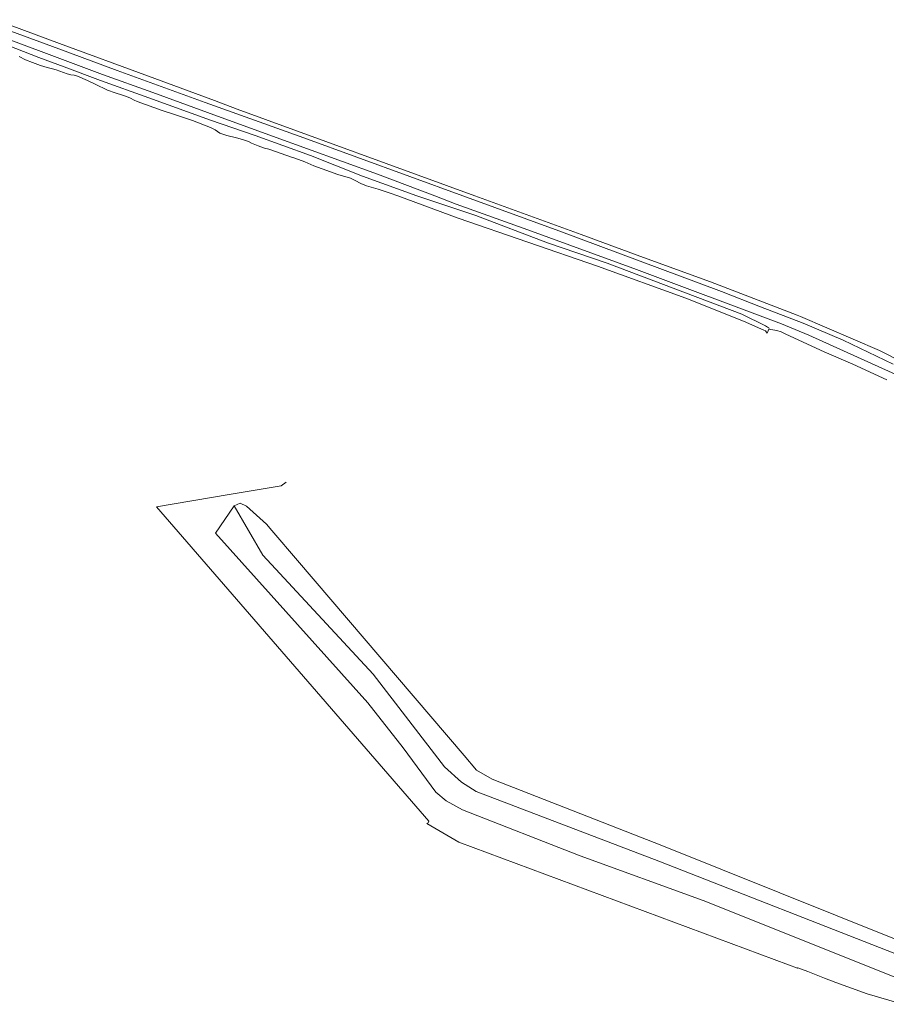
# Model space of a CAD drawing. Header units: metres. Extents: x 152610 to 160096, y 456114 to 462495.
# Tile 901 of 938: x 158713 to 158995, y 461237 to 461557. Entities that reach past the tile are written whole.
import ezdxf

# ---------------------------------------------------------------- set-up
doc = ezdxf.new("R2010")
doc.units = ezdxf.units.M
doc.header["$LTSCALE"] = 0.5
for name, color, linetype, lineweight in [('B-PV-GR-BEPLANTING_CULTUUR_BOSPLANTSOEN-GV', 251, 'CONTINUOUS', 18), ('B-PV-GW-TALUD_KRUIN-G', 251, 'CONTINUOUS', 18), ('B-PV-OG-TERREIN_BEGROEID-GV', 251, 'CONTINUOUS', 18), ('B-PV-OG-TERREIN_OEVER-GV', 251, 'CONTINUOUS', 18)]:
    doc.layers.add(name, color=color, linetype=linetype, lineweight=lineweight)

msp = doc.modelspace()

# ---------------------------------------------------------------- linework, layer by layer
at = {"layer": 'B-PV-GR-BEPLANTING_CULTUUR_BOSPLANTSOEN-GV', "flags": 128}
for points in [[(158799.851, 461406.899), (158798.204, 461405.754), (158781.292, 461402.875), (158757.665, 461398.853), (158846.225, 461296.702), (158845.975, 461296.107), (158845.504, 461295.885), (158855.879, 461289.861), (158963.055, 461249.999), (158965.97, 461248.92), (158965.994, 461248.986), (158969.34, 461247.832), (158970.425, 461247.398), (158974.751, 461245.67), (158978.4, 461244.212), (158988.596, 461240.491), (159000, 461237.138)], [(159000, 461245.034), (158935.305, 461270.877), (158895.341, 461285.451), (158857.13, 461300.329), (158851.808, 461303.343), (158848.481, 461306.119), (158837.887, 461320.488), (158826.386, 461335.159), (158776.904, 461390.27), (158782.9, 461399.167), (158784.893, 461400.076), (158786.949, 461399.051), (158793.423, 461393.258), (158795.181, 461391.199)], [(159000, 461252.734), (158920.846, 461283.67), (158861.594, 461306.378), (158856.756, 461309.333), (158851.31, 461314.341), (158828.127, 461344.467), (158792.298, 461383.121), (158782.9, 461399.167), (158776.904, 461390.27), (158826.386, 461335.159), (158837.887, 461320.488), (158848.481, 461306.119), (158851.808, 461303.343), (158857.13, 461300.329), (158895.341, 461285.451), (158935.305, 461270.877), (159000, 461245.034)], [(159017.201, 461250.561), (158921.912, 461288.753), (158866.788, 461310.294), (158861.681, 461313.242), (158857.646, 461318.072), (158803.558, 461381.393), (158795.181, 461391.199), (158793.423, 461393.258), (158786.949, 461399.051), (158784.893, 461400.076), (158782.9, 461399.167), (158792.298, 461383.121), (158828.127, 461344.467), (158851.31, 461314.341), (158856.756, 461309.333), (158861.594, 461306.378), (158920.846, 461283.67), (159000, 461252.734)]]:
    msp.add_lwpolyline(points, dxfattribs=at)
at = {"layer": 'B-PV-GW-TALUD_KRUIN-G', "flags": 128}
msp.add_lwpolyline([(158782.9, 461399.167), (158792.298, 461383.121), (158828.127, 461344.467), (158851.31, 461314.341), (158856.756, 461309.333), (158861.594, 461306.378), (158920.846, 461283.67), (159000, 461252.734)], dxfattribs=at)
at = {"layer": 'B-PV-OG-TERREIN_BEGROEID-GV', "flags": 128}
for points in [[(159000, 461445.918), (158992.624, 461449.684), (158966.923, 461460.72), (158965.855, 461461.15), (158937.646, 461472.072), (158915.877, 461479.891), (158895.651, 461487.422), (158861.131, 461499.999), (158783.96, 461528.202), (158776.527, 461531.03), (158755.102, 461538.846), (158726.24, 461549.559), (158705.4, 461557.249)], [(158710.379, 461553.478), (158725.964, 461547.766), (158744.892, 461540.744), (158773.56, 461530.316), (158805.586, 461518.858), (158857.254, 461500), (158888.353, 461488.649), (158941.292, 461468.84), (158953.97, 461463.87), (158967.778, 461458.569), (158980.82, 461453.024), (158996.995, 461445.223)], [(159000, 461440.899), (158969.59, 461454.678), (158960.721, 461458.317), (158913.597, 461476.055), (158878.366, 461488.942), (158855.1, 461497.22), (158848.108, 461500), (158829.495, 461506.99), (158795.416, 461519.349), (158774.304, 461527.045), (158756.53, 461533.609), (158740.122, 461539.441), (158722.004, 461546.212), (158707.411, 461551.709)], [(158709.472, 461548.898), (158719.518, 461544.905), (158727.713, 461541.977), (158739.487, 461537.519), (158755.185, 461531.86), (158775.268, 461524.604), (158789.713, 461519.561), (158807.747, 461513.044), (158824.644, 461506.42), (158842.298, 461500), (158861.436, 461493.615), (158884.755, 461484.666), (158904.145, 461478.121), (158947.841, 461461.564), (158955.542, 461457.678), (158956.246, 461457.304), (158956.575, 461457.085), (158956.718, 461456.86), (158956.654, 461456.6), (158959.224, 461456.188), (158960.685, 461455.72), (158962.132, 461455.04), (158974.607, 461449.319), (158983.888, 461445.288), (158994.992, 461440.14)]]:
    msp.add_lwpolyline(points, dxfattribs=at)
at = {"layer": 'B-PV-OG-TERREIN_OEVER-GV', "flags": 128}
msp.add_lwpolyline([(158713.102, 461545.254), (158715.196, 461544.251), (158717.406, 461543.37), (158719.989, 461542.356), (158722.205, 461541.697), (158723.924, 461541.278), (158725.123, 461540.911), (158728.7, 461539.688), (158729.827, 461539.336), (158730.94, 461539.185), (158732.053, 461538.934), (158735.336, 461537.528), (158737.821, 461536.311), (158741.772, 461534.38), (158744.245, 461533.497), (158746.615, 461532.754), (158747.973, 461532.28), (158749.23, 461531.693), (158750.422, 461531.125), (158751.464, 461530.684), (158754.129, 461529.712), (158759.525, 461527.736), (158763.179, 461526.531), (158769.396, 461524.446), (158775.241, 461522.246), (158776.787, 461521.465), (158778.28, 461520.399), (158780.59, 461519.635), (158783.646, 461518.801), (158785.671, 461518.304), (158787.554, 461517.683), (158788.621, 461517.096), (158790.682, 461516.28), (158792.778, 461515.427), (158794.182, 461515.161), (158796.314, 461514.362), (158801.591, 461512.551), (158802.675, 461512.178), (158805.909, 461511.006), (158808.805, 461509.727), (158811.523, 461508.768), (158816.587, 461506.904), (158820.674, 461505.679), (158822.273, 461504.951), (158824.085, 461503.992), (158825.951, 461503.192), (158829.718, 461502.127), (158833.626, 461500.902), (158836.053, 461500), (158855.717, 461492.765), (158900.913, 461477.149), (158929.709, 461466.673), (158948.365, 461459.22), (158954.953, 461456.328), (158955.579, 461456.051), (158956.032, 461455.313), (158956.654, 461456.6), (158956.718, 461456.86), (158956.575, 461457.085), (158956.246, 461457.304), (158955.542, 461457.678), (158947.841, 461461.564), (158904.145, 461478.121), (158884.755, 461484.666), (158861.436, 461493.615), (158842.298, 461500), (158824.644, 461506.42), (158807.747, 461513.044), (158789.713, 461519.561), (158775.268, 461524.604), (158755.185, 461531.86), (158739.487, 461537.519), (158727.713, 461541.977), (158719.518, 461544.905), (158709.472, 461548.898)], dxfattribs=at)

doc.saveas('drawing.dxf')
